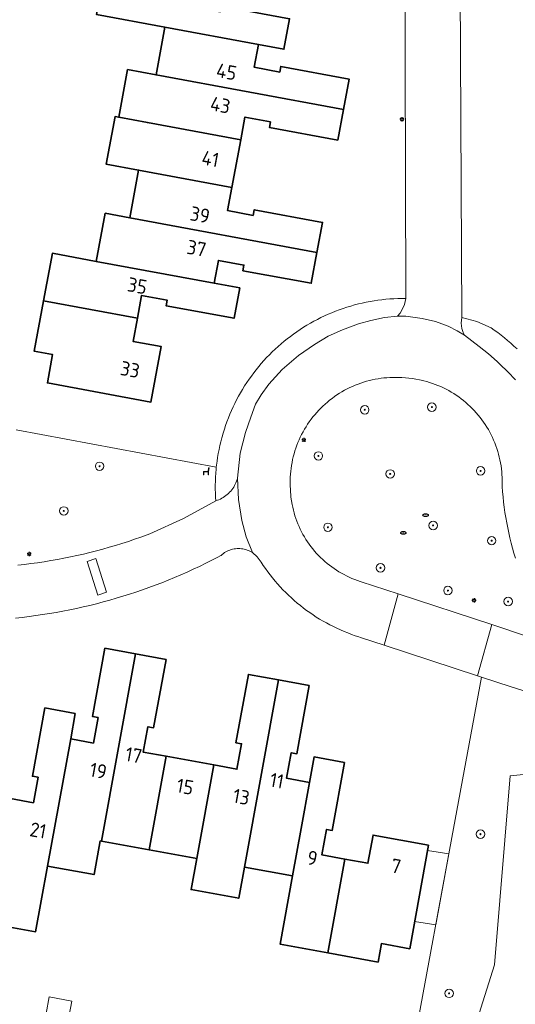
# Model space of a CAD drawing. Header units: metres. Extents: x 152610 to 160096, y 456114 to 462495.
# Tile 619 of 656: x 158886 to 158933, y 460733 to 460827. Entities that reach past the tile are written whole.
import ezdxf
from ezdxf.enums import TextEntityAlignment as Align

# ---------------------------------------------------------------- set-up
doc = ezdxf.new("R2010")
doc.units = ezdxf.units.M
doc.header["$LTSCALE"] = 0.5
doc.layers.get('0').update_dxf_attribs({"linetype": 'CONTINUOUS'})
for name, color, linetype, lineweight in [('B-PV-GR-BEPLANTING_CULTUUR_BOSPLANTSOEN-GV', 251, 'CONTINUOUS', 18), ('B-PV-GR-BOOM-S', 251, 'CONTINUOUS', 25), ('B-PV-IE-MEUBILAIR-S', 251, 'CONTINUOUS', 25), ('B-PV-IE-MEUBILAIR_WEGMEUBILAIR-S', 251, 'CONTINUOUS', 25), ('B-PV-OG-BEBOUWING-GV', 6, 'CONTINUOUS', 35), ('B-PV-OG-BEBOUWING-T18', 1, 'CONTINUOUS', 18), ('B-PV-OG-BEBOUWING_OVERBOUWING-GV', 251, 'CONTINUOUS', 18), ('B-PV-OG-BEBOUWING_SCHUUR-GV', 251, 'CONTINUOUS', 18), ('B-PV-OG-TERREIN_BEGROEID-GV', 251, 'CONTINUOUS', 18), ('B-PV-VH-OPENVERHARDING_BETONSTRAATSTEEN-GV', 251, 'CONTINUOUS', 18), ('B-PV-VH-OPENVERHARDING_STRAATBAKSTEEN-GV', 251, 'CONTINUOUS', 18), ('B-PV-VH-OPENVERHARDING_TEGEL-GV', 251, 'CONTINUOUS', 18)]:
    doc.layers.add(name, color=color, linetype=linetype, lineweight=lineweight)
doc.styles.add('NLCS-ISO', font='NLCS-ISO.ttf')
doc.styles.add('NLCS-ISO-M750-T18', font='NLCS-ISO.ttf', dxfattribs={"height": 1.35})

# ---------------------------------------------------------------- blocks, each defined once
blk = doc.blocks.new('SIE-MEUBILAIR_PAAL_LICHTMAST-SO')
for points in [[(-0.62, 0), (-1, 0)], [(-0.71, 0.71), (-0.44, 0.44)], [(0, 1), (0, 0.62)], [(0.44, 0.44), (0.71, 0.71)], [(1, 0), (0.62, 0)], [(-0.71, -0.71), (-0.44, -0.44)], [(0, -0.62), (0, -1)], [(0.44, -0.44), (0.71, -0.71)]]:
    blk.add_lwpolyline(points)
blk.add_circle((0, 0), 0.5)
blk = doc.blocks.new('SIE-MEUBILAIR_PUT_RIOOLPUT-SO')
blk.add_ellipse((0, 0), major_axis=(1.25, 0), ratio=0.54)
at = {"style": 'NLCS-ISO'}
blk.add_text('ri', height=0.75, dxfattribs=at).set_placement((-0.04, 0.07), align=Align.MIDDLE_CENTER)
blk = doc.blocks.new('SIE-WEG_ZITBANK-SO')
at = {"color": 0, "linetype": 'ByBlock', "lineweight": 18}
blk.add_lwpolyline([(-0.91, -1.63), (-0.91, -0.2), (1.09, -0.2), (1.09, -1.63), (1.29, -1.63), (1.29, -0.21), (1.54, 1.78), (1.33, 1.78), (1.11, 0), (-1.11, 0), (-1.11, -1.63)], close=True, dxfattribs=at)
blk = doc.blocks.new('SGR-BOOM_GBKN-SO')
at = {"linetype": 'ByBlock', "lineweight": 18}
h = blk.add_hatch(color=0, dxfattribs=at)
h.dxf.hatch_style = 1
edge = h.paths.add_edge_path()
edge.add_arc((0, 0), 0.25, 0, 360)
at = {"color": 0, "linetype": 'ByBlock', "lineweight": 18}
for radius in [2, 0.25]:
    blk.add_circle((0, 0), radius, dxfattribs=at)
at = {"color": 0, "linetype": 'ByBlock', "lineweight": 18, "style": 'NLCS-ISO'}
blk.add_attdef('SOORT', (2.5, 0), '', height=1.5, dxfattribs=at)

msp = doc.modelspace()

# ---------------------------------------------------------------- linework, layer by layer
at = {"layer": 'B-PV-GR-BEPLANTING_CULTUUR_BOSPLANTSOEN-GV', "flags": 128}
msp.add_lwpolyline([(158885.864, 460774.937), (158886.491, 460775.007), (158887.117, 460775.084), (158887.743, 460775.17), (158888.367, 460775.264), (158888.99, 460775.365), (158889.611, 460775.474), (158890.232, 460775.591), (158890.85, 460775.716), (158891.467, 460775.849), (158892.083, 460775.99), (158892.696, 460776.138), (158893.308, 460776.294), (158893.917, 460776.458), (158894.525, 460776.63), (158895.13, 460776.809), (158895.733, 460776.996), (158896.333, 460777.191), (158896.931, 460777.393), (158897.526, 460777.602), (158898.119, 460777.82), (158898.369, 460777.914), (158901.556, 460779.345), (158904.613, 460781.036), (158904.59, 460781.392), (158904.574, 460781.769), (158904.565, 460782.145), (158904.565, 460782.522), (158904.572, 460782.899), (158904.588, 460783.276), (158904.611, 460783.652), (158904.643, 460784.027), (158904.662, 460784.217), (158885.699, 460787.748)], dxfattribs=at)
msp.add_lwpolyline([(158932.568, 460763.398), (158929.771, 460764.32), (158927.131, 460750), (158923.44, 460729.981), (158928.458, 460728.968), (158930.992, 460737.09), (158932.483, 460754.984), (158935.04, 460755.226), (158938.508, 460754.758), (158938.896, 460755.313), (158940.445, 460760.959)], close=True, dxfattribs=at)
at = {"layer": 'B-PV-OG-BEBOUWING-GV', "flags": 128}
for points in [[(158903.024, 460829.992), (158894.176, 460831.63), (158893.333, 460827.094), (158899.803, 460825.896), (158908.649, 460824.258), (158911.063, 460823.811), (158911.597, 460826.696), (158905.131, 460827.894), (158905.033, 460827.364), (158902.62, 460827.811)], [(158908.649, 460824.258), (158899.803, 460825.896), (158898.968, 460821.383), (158916.702, 460818.099), (158917.236, 460820.982), (158910.761, 460822.183), (158910.663, 460821.653), (158908.249, 460822.1)], [(158898.968, 460821.383), (158896.267, 460821.883), (158895.432, 460817.37), (158898.132, 460816.87), (158906.978, 460815.232), (158907.376, 460817.381), (158909.79, 460816.934), (158909.69, 460816.404), (158916.166, 460815.204), (158916.702, 460818.099)], [(158898.132, 460816.87), (158895.432, 460817.37), (158895.084, 460817.434), (158894.249, 460812.923), (158897.297, 460812.358), (158906.143, 460810.72), (158906.978, 460815.232)], [(158906.143, 460810.72), (158897.297, 460812.358), (158896.461, 460807.844), (158914.194, 460804.559), (158914.722, 460807.408), (158908.249, 460808.604), (158908.15, 460808.076), (158905.737, 460808.523)], [(158896.461, 460807.844), (158894.145, 460808.273), (158893.302, 460803.72), (158904.466, 460801.654), (158904.865, 460803.814), (158907.278, 460803.367), (158907.18, 460802.836), (158913.653, 460801.638), (158914.194, 460804.559)], [(158893.302, 460803.72), (158889.141, 460804.49), (158888.305, 460799.978), (158897.192, 460798.328), (158897.592, 460800.491), (158900.006, 460800.045), (158899.908, 460799.514), (158906.346, 460798.324), (158906.878, 460801.207), (158904.466, 460801.654)], [(158897.192, 460798.328), (158888.305, 460799.978), (158887.421, 460795.2), (158889.168, 460794.879), (158888.673, 460792.208), (158898.474, 460790.393), (158899.445, 460795.647), (158896.787, 460796.14)], [(158897.006, 460766.542), (158894.123, 460767.066), (158892.943, 460760.591), (158893.473, 460760.495), (158893.034, 460758.081), (158890.875, 460758.474), (158888.683, 460746.429), (158893.097, 460745.626), (158893.679, 460748.823), (158893.779, 460748.805)], [(158899.901, 460766.015), (158897.006, 460766.542), (158893.779, 460748.805), (158898.292, 460747.984), (158899.902, 460756.832), (158897.753, 460757.223), (158898.193, 460759.636), (158898.722, 460759.538)], [(158910.547, 460764.078), (158907.699, 460764.596), (158906.523, 460758.123), (158907.051, 460758.026), (158906.612, 460755.612), (158904.416, 460756.011), (158902.806, 460747.164), (158902.269, 460744.212), (158906.795, 460743.389), (158907.319, 460746.343)], [(158913.469, 460763.546), (158910.547, 460764.078), (158907.319, 460746.343), (158911.873, 460745.515), (158912.688, 460749.999), (158913.481, 460754.362), (158911.322, 460754.755), (158911.761, 460757.168), (158912.292, 460757.072)], [(158891.314, 460760.888), (158888.43, 460761.412), (158887.252, 460754.946), (158887.782, 460754.85), (158887.343, 460752.437), (158885.161, 460752.834), (158883.014, 460741.034), (158887.548, 460740.205), (158888.087, 460743.156), (158888.683, 460746.429), (158890.875, 460758.474)], [(158904.416, 460756.011), (158899.902, 460756.832), (158898.292, 460747.984), (158902.806, 460747.164)], [(158916.805, 460756.253), (158913.92, 460756.775), (158913.481, 460754.362), (158912.688, 460749.999), (158911.873, 460745.515), (158910.695, 460739.037), (158915.207, 460738.215), (158916.827, 460747.103), (158914.665, 460747.496), (158915.103, 460749.91), (158915.635, 460749.814)], [(158924.756, 460748.409), (158919.501, 460749.363), (158919.017, 460746.705), (158916.827, 460747.103), (158915.207, 460738.215), (158919.986, 460737.345), (158920.302, 460739.093), (158922.972, 460738.607)]]:
    msp.add_lwpolyline(points, close=True, dxfattribs=at)
at = {"layer": 'B-PV-OG-BEBOUWING_OVERBOUWING-GV', "flags": 128}
msp.add_lwpolyline([(158926.686, 460747.589), (158924.663, 460747.898), (158923.44, 460741.177), (158925.449, 460740.876)], close=True, dxfattribs=at)
at = {"layer": 'B-PV-OG-BEBOUWING_SCHUUR-GV', "flags": 128}
msp.add_lwpolyline([(158890.975, 460733.626), (158888.851, 460734.032), (158888.254, 460730.902), (158890.378, 460730.497)], close=True, dxfattribs=at)
at = {"layer": 'B-PV-OG-TERREIN_BEGROEID-GV', "flags": 128}
for points in [[(158932.977, 460775.604), (158932.837, 460776.078), (158932.704, 460776.554), (158932.579, 460777.032), (158932.462, 460777.512), (158932.352, 460777.994), (158932.251, 460778.477), (158932.157, 460778.963), (158932.071, 460779.449), (158931.993, 460779.938), (158931.923, 460780.427), (158931.861, 460780.917), (158931.807, 460781.408), (158931.76, 460781.9), (158931.722, 460782.393), (158931.731, 460782.674), (158931.733, 460782.954), (158931.726, 460783.235), (158931.711, 460783.515), (158931.688, 460783.795), (158931.658, 460784.074), (158931.619, 460784.352), (158931.573, 460784.629), (158931.518, 460784.904), (158931.456, 460785.178), (158931.386, 460785.45), (158931.308, 460785.72), (158931.223, 460785.987), (158931.13, 460786.252), (158931.03, 460786.514), (158930.922, 460786.773), (158930.807, 460787.029), (158930.684, 460787.282), (158930.555, 460787.531), (158930.418, 460787.776), (158930.275, 460788.017), (158930.124, 460788.254), (158929.967, 460788.487), (158929.803, 460788.715), (158929.633, 460788.938), (158929.457, 460789.157), (158929.274, 460789.37), (158929.086, 460789.578), (158928.891, 460789.781), (158928.692, 460789.977), (158928.486, 460790.169), (158928.275, 460790.354), (158928.059, 460790.533), (158927.838, 460790.706), (158927.612, 460790.872), (158927.381, 460791.032), (158927.146, 460791.186), (158926.906, 460791.332), (158926.663, 460791.472), (158926.416, 460791.605), (158926.165, 460791.73), (158925.91, 460791.849), (158925.652, 460791.96), (158925.391, 460792.063), (158925.128, 460792.16), (158924.861, 460792.249), (158924.593, 460792.33), (158924.322, 460792.403), (158924.213, 460792.43), (158923.226, 460792.618), (158922.225, 460792.704), (158921.944, 460792.719), (158921.662, 460792.725), (158921.381, 460792.724), (158921.099, 460792.714), (158920.818, 460792.697), (158920.538, 460792.672), (158920.258, 460792.639), (158919.979, 460792.597), (158919.702, 460792.548), (158919.426, 460792.491), (158919.152, 460792.427), (158918.88, 460792.354), (158918.61, 460792.274), (158918.342, 460792.186), (158918.078, 460792.09), (158917.815, 460791.988), (158917.556, 460791.877), (158917.3, 460791.76), (158917.048, 460791.635), (158916.799, 460791.503), (158916.554, 460791.364), (158916.313, 460791.218), (158916.077, 460791.065), (158915.844, 460790.906), (158915.617, 460790.74), (158915.394, 460790.568), (158915.176, 460790.389), (158914.964, 460790.204), (158914.756, 460790.014), (158914.554, 460789.817), (158914.358, 460789.615), (158914.168, 460789.408), (158913.984, 460789.195), (158913.805, 460788.977), (158913.633, 460788.754), (158913.468, 460788.526), (158913.309, 460788.294), (158913.156, 460788.057), (158913.011, 460787.816), (158912.872, 460787.571), (158912.74, 460787.322), (158912.616, 460787.069), (158912.498, 460786.813), (158912.388, 460786.554), (158912.286, 460786.292), (158912.191, 460786.027), (158912.103, 460785.759), (158912.023, 460785.489), (158911.951, 460785.216), (158911.887, 460784.942), (158911.83, 460784.666), (158911.781, 460784.389), (158911.74, 460784.111), (158911.707, 460783.831), (158911.682, 460783.55), (158911.665, 460783.269), (158911.656, 460782.988), (158911.655, 460782.706), (158911.662, 460782.424), (158911.677, 460782.143), (158911.68, 460782.103), (158911.734, 460781.395), (158911.84, 460780.692), (158911.895, 460780.422), (158911.959, 460780.153), (158912.03, 460779.886), (158912.108, 460779.622), (158912.194, 460779.359), (158912.288, 460779.1), (158912.39, 460778.843), (158912.498, 460778.589), (158912.614, 460778.339), (158912.738, 460778.092), (158912.868, 460777.848), (158913.005, 460777.609), (158913.149, 460777.374), (158913.3, 460777.143), (158913.458, 460776.916), (158913.622, 460776.694), (158913.793, 460776.477), (158913.969, 460776.265), (158914.152, 460776.058), (158914.341, 460775.857), (158914.535, 460775.661), (158914.735, 460775.47), (158914.941, 460775.286), (158915.151, 460775.108), (158915.367, 460774.936), (158915.588, 460774.77), (158915.813, 460774.611), (158916.043, 460774.458), (158916.277, 460774.312), (158916.516, 460774.173), (158916.758, 460774.041), (158917.004, 460773.916), (158917.254, 460773.798), (158917.507, 460773.687), (158917.763, 460773.584), (158918.021, 460773.488), (158918.283, 460773.4), (158918.393, 460773.365), (158921.891, 460772.215), (158930.736, 460769.308), (158934.025, 460768.227)], [(158935.04, 460755.226), (158932.483, 460754.984), (158930.992, 460737.09), (158928.458, 460728.968)]]:
    msp.add_lwpolyline(points, dxfattribs=at)
at = {"layer": 'B-PV-VH-OPENVERHARDING_BETONSTRAATSTEEN-GV', "flags": 128}
for points in [[(158922.518, 460834.465), (158922.608, 460800.206), (158922.465, 460799.62), (158922.263, 460799.154), (158922.063, 460798.825), (158921.827, 460798.541), (158922.608, 460798.527), (158924.155, 460798.317), (158925.404, 460798.019), (158926.619, 460797.566), (158927.476, 460797.138), (158928.156, 460796.728), (158928.031, 460796.967), (158927.921, 460797.345), (158927.86, 460797.854), (158927.895, 460798.4), (158927.709, 460835.848)], [(158885.642, 460769.922), (158886.288, 460769.992), (158886.933, 460770.071), (158887.577, 460770.157), (158888.22, 460770.251), (158888.862, 460770.352), (158889.502, 460770.462), (158890.142, 460770.58), (158890.779, 460770.705), (158891.415, 460770.839), (158892.049, 460770.98), (158892.682, 460771.129), (158893.313, 460771.285), (158893.941, 460771.45), (158894.568, 460771.622), (158895.192, 460771.802), (158895.815, 460771.99), (158896.435, 460772.185), (158897.052, 460772.388), (158897.667, 460772.598), (158898.279, 460772.816), (158898.888, 460773.041), (158899.495, 460773.275), (158900.099, 460773.515), (158900.699, 460773.763), (158901.297, 460774.018), (158901.892, 460774.28), (158902.483, 460774.55), (158903.071, 460774.827), (158903.655, 460775.112), (158904.236, 460775.403), (158904.813, 460775.702), (158905.106, 460775.857), (158905.118, 460775.868), (158905.223, 460775.96), (158905.332, 460776.045), (158905.446, 460776.124), (158905.565, 460776.197), (158905.688, 460776.262), (158905.814, 460776.32), (158905.943, 460776.371), (158906.075, 460776.414), (158906.21, 460776.45), (158906.346, 460776.478), (158906.483, 460776.498), (158906.622, 460776.51), (158906.761, 460776.514), (158906.9, 460776.51), (158907.038, 460776.498), (158907.176, 460776.478), (158907.312, 460776.45), (158907.446, 460776.415), (158907.578, 460776.371), (158907.707, 460776.321), (158907.834, 460776.262), (158907.956, 460776.197), (158908.075, 460776.125), (158907.501, 460777.627), (158907.074, 460779.177), (158906.753, 460781.172), (158906.674, 460783.191), (158906.633, 460783.044), (158906.582, 460782.897), (158906.525, 460782.752), (158906.46, 460782.61), (158906.388, 460782.472), (158906.309, 460782.337), (158906.223, 460782.207), (158906.13, 460782.081), (158906.032, 460781.96), (158905.927, 460781.845), (158905.816, 460781.735), (158905.7, 460781.631), (158905.579, 460781.533), (158905.453, 460781.441), (158905.322, 460781.356), (158905.187, 460781.277), (158905.049, 460781.206), (158904.906, 460781.142), (158904.761, 460781.085), (158904.613, 460781.036), (158901.556, 460779.345), (158898.369, 460777.914), (158898.119, 460777.82), (158897.526, 460777.602), (158896.931, 460777.393), (158896.333, 460777.191), (158895.733, 460776.996), (158895.13, 460776.809), (158894.525, 460776.63), (158893.917, 460776.458), (158893.308, 460776.294), (158892.696, 460776.138), (158892.083, 460775.99), (158891.467, 460775.849), (158890.85, 460775.716), (158890.232, 460775.591), (158889.611, 460775.474), (158888.99, 460775.365), (158888.367, 460775.264), (158887.743, 460775.17), (158887.117, 460775.084), (158886.491, 460775.007), (158885.864, 460774.937)]]:
    msp.add_lwpolyline(points, dxfattribs=at)
for points in [[(158892.432, 460775.297), (158893.241, 460775.555), (158894.256, 460772.366), (158893.447, 460772.109)], [(158894.256, 460772.366), (158893.241, 460775.555), (158892.432, 460775.297), (158893.447, 460772.109)]]:
    msp.add_lwpolyline(points, close=True, dxfattribs=at)
at = {"layer": 'B-PV-VH-OPENVERHARDING_STRAATBAKSTEEN-GV', "flags": 128}
for points in [[(158932.979, 460792.491), (158932.746, 460792.744), (158932.507, 460792.992), (158931.242, 460794.219), (158930.439, 460794.97), (158929.559, 460795.659), (158928.156, 460796.728), (158927.476, 460797.138), (158926.619, 460797.566), (158925.404, 460798.019), (158924.155, 460798.317), (158922.608, 460798.527), (158921.827, 460798.541), (158920.587, 460798.387), (158919.284, 460798.131), (158918.122, 460797.792), (158916.616, 460797.234), (158915.263, 460796.617), (158913.949, 460795.85), (158912.46, 460794.787), (158910.913, 460793.469), (158909.65, 460792.098), (158908.907, 460791.079), (158908.385, 460790.177), (158907.918, 460788.949), (158907.429, 460787.507), (158906.927, 460785.558), (158906.674, 460783.191), (158906.753, 460781.172), (158907.074, 460779.177), (158907.501, 460777.627), (158908.075, 460776.125), (158908.542, 460775.729), (158908.894, 460775.228), (158909.099, 460774.918), (158909.311, 460774.612), (158909.529, 460774.311), (158909.754, 460774.015), (158909.985, 460773.724), (158910.222, 460773.437), (158910.466, 460773.156), (158910.715, 460772.88), (158910.97, 460772.61), (158911.231, 460772.345), (158911.498, 460772.086), (158911.77, 460771.833), (158912.047, 460771.585), (158912.33, 460771.344), (158912.618, 460771.109), (158912.911, 460770.879), (158913.209, 460770.657), (158913.511, 460770.44), (158913.818, 460770.231), (158914.13, 460770.028), (158914.446, 460769.832), (158914.766, 460769.642), (158915.09, 460769.46), (158915.418, 460769.284), (158915.749, 460769.116), (158916.084, 460768.955), (158916.422, 460768.801), (158916.764, 460768.654), (158917.109, 460768.515), (158917.457, 460768.383), (158917.807, 460768.258), (158918.16, 460768.142), (158918.325, 460768.09), (158920.544, 460767.359), (158921.891, 460772.215), (158918.393, 460773.365), (158918.283, 460773.4), (158918.021, 460773.488), (158917.763, 460773.584), (158917.507, 460773.687), (158917.254, 460773.798), (158917.004, 460773.916), (158916.758, 460774.041), (158916.516, 460774.173), (158916.277, 460774.312), (158916.043, 460774.458), (158915.813, 460774.611), (158915.588, 460774.77), (158915.367, 460774.936), (158915.151, 460775.108), (158914.941, 460775.286), (158914.735, 460775.47), (158914.535, 460775.661), (158914.341, 460775.857), (158914.152, 460776.058), (158913.969, 460776.265), (158913.793, 460776.477), (158913.622, 460776.694), (158913.458, 460776.916), (158913.3, 460777.143), (158913.149, 460777.374), (158913.005, 460777.609), (158912.868, 460777.848), (158912.738, 460778.092), (158912.614, 460778.339), (158912.498, 460778.589), (158912.39, 460778.843), (158912.288, 460779.1), (158912.194, 460779.359), (158912.108, 460779.622), (158912.03, 460779.886), (158911.959, 460780.153), (158911.895, 460780.422), (158911.84, 460780.692), (158911.734, 460781.395), (158911.68, 460782.103), (158911.677, 460782.143), (158911.662, 460782.424), (158911.655, 460782.706), (158911.656, 460782.988), (158911.665, 460783.269), (158911.682, 460783.55), (158911.707, 460783.831), (158911.74, 460784.111), (158911.781, 460784.389), (158911.83, 460784.666), (158911.887, 460784.942), (158911.951, 460785.216), (158912.023, 460785.489), (158912.103, 460785.759), (158912.191, 460786.027), (158912.286, 460786.292), (158912.388, 460786.554), (158912.498, 460786.813), (158912.616, 460787.069), (158912.74, 460787.322), (158912.872, 460787.571), (158913.011, 460787.816), (158913.156, 460788.057), (158913.309, 460788.294), (158913.468, 460788.526), (158913.633, 460788.754), (158913.805, 460788.977), (158913.984, 460789.195), (158914.168, 460789.408), (158914.358, 460789.615), (158914.554, 460789.817), (158914.756, 460790.014), (158914.964, 460790.204), (158915.176, 460790.389), (158915.394, 460790.568), (158915.617, 460790.74), (158915.844, 460790.906), (158916.077, 460791.065), (158916.313, 460791.218), (158916.554, 460791.364), (158916.799, 460791.503), (158917.048, 460791.635), (158917.3, 460791.76), (158917.556, 460791.877), (158917.815, 460791.988), (158918.078, 460792.09), (158918.342, 460792.186), (158918.61, 460792.274), (158918.88, 460792.354), (158919.152, 460792.427), (158919.426, 460792.491), (158919.702, 460792.548), (158919.979, 460792.597), (158920.258, 460792.639), (158920.538, 460792.672), (158920.818, 460792.697), (158921.099, 460792.714), (158921.381, 460792.724), (158921.662, 460792.725), (158921.944, 460792.719), (158922.225, 460792.704), (158923.226, 460792.618), (158924.213, 460792.43), (158924.322, 460792.403), (158924.593, 460792.33), (158924.861, 460792.249), (158925.128, 460792.16), (158925.391, 460792.063), (158925.652, 460791.96), (158925.91, 460791.849), (158926.165, 460791.73), (158926.416, 460791.605), (158926.663, 460791.472), (158926.906, 460791.332), (158927.146, 460791.186), (158927.381, 460791.032), (158927.612, 460790.872), (158927.838, 460790.706), (158928.059, 460790.533), (158928.275, 460790.354), (158928.486, 460790.169), (158928.692, 460789.977), (158928.891, 460789.781), (158929.086, 460789.578), (158929.274, 460789.37), (158929.457, 460789.157), (158929.633, 460788.938), (158929.803, 460788.715), (158929.967, 460788.487), (158930.124, 460788.254), (158930.275, 460788.017), (158930.418, 460787.776), (158930.555, 460787.531), (158930.684, 460787.282), (158930.807, 460787.029), (158930.922, 460786.773), (158931.03, 460786.514), (158931.13, 460786.252), (158931.223, 460785.987), (158931.308, 460785.72), (158931.386, 460785.45), (158931.456, 460785.178), (158931.518, 460784.904), (158931.573, 460784.629), (158931.619, 460784.352), (158931.658, 460784.074), (158931.688, 460783.795), (158931.711, 460783.515), (158931.726, 460783.235), (158931.733, 460782.954), (158931.731, 460782.674), (158931.722, 460782.393), (158931.76, 460781.9), (158931.807, 460781.408), (158931.861, 460780.917), (158931.923, 460780.427), (158931.993, 460779.938), (158932.071, 460779.449), (158932.157, 460778.963), (158932.251, 460778.477), (158932.352, 460777.994), (158932.462, 460777.512), (158932.579, 460777.032), (158932.704, 460776.554), (158932.837, 460776.078), (158932.977, 460775.604)], [(158933.138, 460795.423), (158932.845, 460795.697), (158932.547, 460795.965), (158932.244, 460796.227), (158931.935, 460796.482), (158931.622, 460796.732), (158931.303, 460796.975), (158930.98, 460797.211), (158930.682, 460797.421), (158929.33, 460798.029), (158927.895, 460798.4), (158927.86, 460797.854), (158927.921, 460797.345), (158928.031, 460796.967), (158928.156, 460796.728), (158929.559, 460795.659), (158930.439, 460794.97), (158931.242, 460794.219), (158932.507, 460792.992), (158932.746, 460792.744), (158932.979, 460792.491)], [(158934.025, 460768.227), (158930.736, 460769.308), (158929.388, 460764.446), (158929.771, 460764.32), (158932.568, 460763.398), (158940.445, 460760.959)]]:
    msp.add_lwpolyline(points, dxfattribs=at)
at = {"layer": 'B-PV-VH-OPENVERHARDING_TEGEL-GV', "flags": 128}
for points in [[(158906.674, 460783.191), (158906.927, 460785.558), (158907.429, 460787.507), (158907.918, 460788.949), (158908.385, 460790.177), (158908.907, 460791.079), (158909.65, 460792.098), (158910.913, 460793.469), (158912.46, 460794.787), (158913.949, 460795.85), (158915.263, 460796.617), (158916.616, 460797.234), (158918.122, 460797.792), (158919.284, 460798.131), (158920.587, 460798.387), (158921.827, 460798.541), (158922.063, 460798.825), (158922.263, 460799.154), (158922.465, 460799.62), (158922.608, 460800.206), (158922.23, 460800.206), (158921.852, 460800.198), (158921.475, 460800.182), (158921.097, 460800.158), (158920.721, 460800.126), (158920.345, 460800.086), (158919.97, 460800.038), (158919.596, 460799.982), (158919.224, 460799.918), (158918.853, 460799.846), (158918.483, 460799.767), (158918.115, 460799.68), (158917.75, 460799.584), (158917.386, 460799.482), (158917.024, 460799.371), (158916.665, 460799.253), (158916.309, 460799.128), (158915.955, 460798.994), (158915.604, 460798.854), (158915.257, 460798.706), (158914.912, 460798.55), (158914.571, 460798.388), (158914.233, 460798.218), (158913.899, 460798.041), (158913.569, 460797.857), (158913.243, 460797.666), (158912.921, 460797.469), (158912.603, 460797.264), (158912.289, 460797.053), (158911.981, 460796.835), (158911.676, 460796.611), (158911.377, 460796.38), (158911.082, 460796.143), (158910.793, 460795.9), (158910.509, 460795.651), (158910.23, 460795.396), (158909.957, 460795.135), (158909.689, 460794.868), (158909.427, 460794.596), (158909.17, 460794.318), (158908.92, 460794.035), (158908.676, 460793.747), (158908.438, 460793.453), (158908.206, 460793.155), (158907.98, 460792.851), (158907.761, 460792.543), (158907.549, 460792.231), (158907.343, 460791.913), (158907.144, 460791.592), (158906.952, 460791.267), (158906.767, 460790.937), (158906.588, 460790.604), (158906.417, 460790.267), (158906.253, 460789.927), (158906.097, 460789.583), (158905.947, 460789.235), (158905.805, 460788.885), (158905.671, 460788.532), (158905.543, 460788.176), (158905.424, 460787.817), (158905.312, 460787.457), (158905.208, 460787.093), (158905.18, 460786.991), (158905.085, 460786.626), (158904.999, 460786.259), (158904.92, 460785.891), (158904.849, 460785.521), (158904.785, 460785.149), (158904.73, 460784.776), (158904.683, 460784.402), (158904.662, 460784.217), (158904.643, 460784.027), (158904.611, 460783.652), (158904.588, 460783.276), (158904.572, 460782.899), (158904.565, 460782.522), (158904.565, 460782.145), (158904.574, 460781.769), (158904.59, 460781.392), (158904.613, 460781.036), (158904.761, 460781.085), (158904.906, 460781.142), (158905.049, 460781.206), (158905.187, 460781.277), (158905.322, 460781.356), (158905.453, 460781.441), (158905.579, 460781.533), (158905.7, 460781.631), (158905.816, 460781.735), (158905.927, 460781.845), (158906.032, 460781.96), (158906.13, 460782.081), (158906.223, 460782.207), (158906.309, 460782.337), (158906.388, 460782.472), (158906.46, 460782.61), (158906.525, 460782.752), (158906.582, 460782.897), (158906.633, 460783.044)], [(158930.736, 460769.308), (158921.891, 460772.215), (158920.544, 460767.359), (158929.388, 460764.446)]]:
    msp.add_lwpolyline(points, close=True, dxfattribs=at)

# ---------------------------------------------------------------- block references
at = {"layer": 'B-PV-GR-BOOM-S', "xscale": 0.2, "yscale": 0.2, "zscale": 0.2}
for p in [(158925.072, 460789.91), (158918.716, 460789.657), (158914.33, 460785.286), (158893.609, 460784.308), (158921.123, 460783.584), (158929.682, 460783.871), (158890.223, 460780.074), (158925.19, 460778.7), (158915.232, 460778.524), (158930.734, 460777.258), (158920.207, 460774.684), (158926.596, 460772.535), (158932.293, 460771.492), (158929.673, 460749.458), (158926.706, 460734.376)]:
    msp.add_blockref('SGR-BOOM_GBKN-SO', p, dxfattribs=at)
at = {"layer": 'B-PV-IE-MEUBILAIR-S', "xscale": 0.2, "yscale": 0.2, "zscale": 0.2}
for name, p in [('SIE-MEUBILAIR_PAAL_LICHTMAST-SO', (158922.24, 460817.176)), ('SIE-MEUBILAIR_PAAL_LICHTMAST-SO', (158912.95, 460786.809)), ('SIE-MEUBILAIR_PUT_RIOOLPUT-SO', (158924.481, 460779.679)), ('SIE-MEUBILAIR_PUT_RIOOLPUT-SO', (158922.368, 460777.996)), ('SIE-MEUBILAIR_PAAL_LICHTMAST-SO', (158886.946, 460776)), ('SIE-MEUBILAIR_PAAL_LICHTMAST-SO', (158929.063, 460771.606))]:
    msp.add_blockref(name, p, dxfattribs=at)
at = {"layer": 'B-PV-IE-MEUBILAIR_WEGMEUBILAIR-S', "xscale": 0.2, "yscale": 0.2, "zscale": 0.2}
msp.add_blockref('SIE-WEG_ZITBANK-SO', (158903.665, 460783.814), dxfattribs=at)

# ---------------------------------------------------------------- texts
at = {"layer": 'B-PV-OG-BEBOUWING-T18', "style": 'NLCS-ISO-M750-T18'}
for s, rotation, p in [('45', 349.5, (158905.63, 460821.685)), ('43', 349.5, (158905.046, 460818.531)), ('41', 349.5, (158904.102, 460813.431)), ('39', 349.5, (158903.121, 460808.127)), ('37', 349.5, (158902.792, 460804.956)), ('35', 349.5, (158897.184, 460801.407)), ('33', 349.5, (158896.501, 460793.474)), ('17', 349.7, (158896.841, 460756.94)), ('19', 349.7, (158893.492, 460755.457)), ('15', 349.7, (158901.712, 460753.962)), ('11', 349.7, (158910.4, 460754.527)), ('13', 349.7, (158907.034, 460752.994)), ('21', 349.7, (158887.79, 460749.815)), ('9', 349.7, (158913.761, 460747.19)), ('7', 349.7, (158921.682, 460746.426))]:
    msp.add_text(s, height=1.35, rotation=rotation, dxfattribs=at).set_placement(p, align=Align.MIDDLE)

doc.saveas('drawing.dxf')
